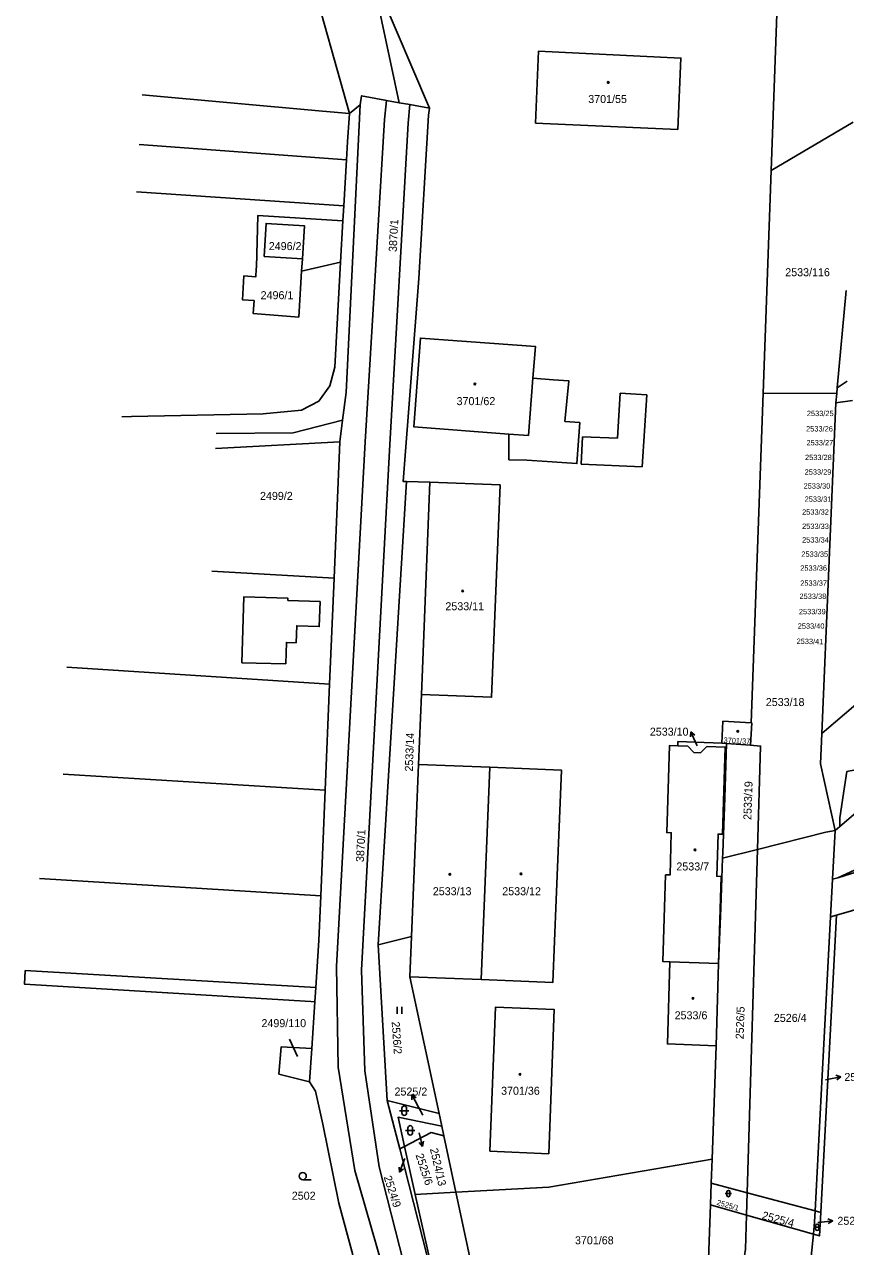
# Model space of a CAD drawing. Extents: x -527335 to -526256, y -1079142 to -1077836.
# Drawn here: x -527327.4 to -527153, y -1078442 to -1078182.5 of the extents above; entities that cross this region are included whole.
import ezdxf

# ---------------------------------------------------------------- set-up
doc = ezdxf.new("R2010")
doc.units = 0
for name, color, linetype in [('Hranice parcel', 7, 'Continuous'), ('Parcelní čísla', 7, 'Continuous'), ('Pop  PČ popisy', 7, 'Continuous'), ('Vnitřní kresba', 7, 'Continuous'), ('Značky budov', 7, 'Continuous'), ('Značky kultur', 7, 'Continuous')]:
    doc.layers.add(name, color=color, linetype=linetype)

msp = doc.modelspace()

# ---------------------------------------------------------------- linework, layer by layer
at = {"layer": 'Hranice parcel'}
for p, q in [((-527256.05, -1078199.53), (-527258.33, -1078201.37)), ((-527168.74, -1078213.47), (-527151.32, -1078203.19)), ((-527258.98, -1078211.18), (-527302.99, -1078207.92)), ((-527259.53, -1078221), (-527258.98, -1078211.18)), ((-527170.45, -1078260.78), (-527168.74, -1078213.47)), ((-527303.57, -1078217.98), (-527259.53, -1078221)), ((-527259.71, -1078224.17), (-527259.53, -1078221)), ((-527259.71, -1078224.17), (-527260.22, -1078232.98)), ((-527170.45, -1078260.78), (-527172.99, -1078330.81)), ((-527154.85, -1078260.85), (-527170.45, -1078260.78)), ((-527154.85, -1078260.85), (-527155.03, -1078262.79)), ((-527155.03, -1078262.79), (-527157.99, -1078333.04)), ((-527155.03, -1078262.79), (-527151.46, -1078262.32)), ((-527286.76, -1078272.51), (-527260.37, -1078271.13)), ((-527261.59, -1078300.09), (-527260.37, -1078271.13)), ((-527246.22, -1078279.56), (-527252.26, -1078377.93)), ((-527241.23, -1078279.65), (-527246.22, -1078279.56)), ((-527241.23, -1078279.65), (-527243.05, -1078324.76)), ((-527287.55, -1078298.6), (-527261.59, -1078300.09)), ((-527261.59, -1078300.09), (-527262.54, -1078322.59)), ((-527262.54, -1078322.59), (-527318.37, -1078319)), ((-527263.48, -1078345.07), (-527262.54, -1078322.59)), ((-527243.66, -1078339.62), (-527243.05, -1078324.76)), ((-527178.25, -1078335.2), (-527179.24, -1078335.14)), ((-527173.19, -1078335.51), (-527178.25, -1078335.2)), ((-527319.16, -1078341.72), (-527263.48, -1078345.07)), ((-527243.66, -1078339.62), (-527245.13, -1078376.14)), ((-527228.5, -1078340.24), (-527243.66, -1078339.62)), ((-527228.5, -1078340.24), (-527230.33, -1078385.34)), ((-527263.48, -1078345.07), (-527264.43, -1078367.54)), ((-527155.75, -1078364.03), (-527155.2, -1078353.65)), ((-527154.21, -1078352.81), (-527155.2, -1078353.65)), ((-527171.66, -1078357.67), (-527179.09, -1078359.54)), ((-527171.66, -1078357.67), (-527173.85, -1078430.6)), ((-527324.19, -1078363.87), (-527264.43, -1078367.54)), ((-527156.18, -1078372.02), (-527155.75, -1078364.03)), ((-527155.75, -1078364.03), (-527154.6, -1078363.69)), ((-527154.86, -1078371.64), (-527158.24, -1078434.79)), ((-527156.18, -1078372.02), (-527154.86, -1078371.64)), ((-527245.13, -1078376.14), (-527252.26, -1078377.93)), ((-527252.26, -1078377.93), (-527250.32, -1078410.98)), ((-527245.48, -1078384.73), (-527245.13, -1078376.14)), ((-527327.19, -1078383.4), (-527265.48, -1078387.04)), ((-527179.93, -1078381.88), (-527190.26, -1078381.58)), ((-527179.93, -1078381.88), (-527180.46, -1078399.37)), ((-527239.29, -1078413.79), (-527245.48, -1078384.73)), ((-527245.48, -1078384.73), (-527230.33, -1078385.34)), ((-527265.48, -1078387.04), (-527265.68, -1078390.03)), ((-527266.33, -1078399.95), (-527265.68, -1078390.03)), ((-527266.33, -1078399.95), (-527266.79, -1078407.04)), ((-527180.46, -1078399.37), (-527181.31, -1078423.48)), ((-527266.79, -1078407.04), (-527273.35, -1078405.45)), ((-527239.29, -1078413.79), (-527250.32, -1078410.98)), ((-527250.32, -1078410.98), (-527247.66, -1078421.31)), ((-527238.72, -1078416.46), (-527239.29, -1078413.79)), ((-527238.72, -1078416.46), (-527238.27, -1078418.54)), ((-527238.27, -1078418.54), (-527235.72, -1078430.51)), ((-527247.66, -1078421.31), (-527246.64, -1078420.78)), ((-527239.04, -1078454.82), (-527247.66, -1078421.31)), ((-527244.36, -1078431), (-527246.64, -1078420.78)), ((-527181.31, -1078423.48), (-527181.49, -1078428.55)), ((-527181.49, -1078428.55), (-527181.65, -1078433.18)), ((-527173.85, -1078430.6), (-527181.49, -1078428.55)), ((-527235.72, -1078430.51), (-527244.36, -1078431)), ((-527239.04, -1078454.82), (-527244.36, -1078431)), ((-527235.72, -1078430.51), (-527229.87, -1078457.96)), ((-527173.99, -1078435.36), (-527173.85, -1078430.6)), ((-527159.44, -1078434.46), (-527173.85, -1078430.6)), ((-527181.65, -1078433.18), (-527182.05, -1078444.72)), ((-527173.99, -1078435.36), (-527181.65, -1078433.18)), ((-527159.81, -1078439.41), (-527173.99, -1078435.36)), ((-527158.24, -1078434.79), (-527159.44, -1078434.46)), ((-527160.26, -1078444.15), (-527159.81, -1078439.41))]:
    msp.add_line(p, q, dxfattribs=at)
for points in [[(-527168.74, -1078213.47), (-527166.4, -1078148.92), (-527166.12, -1078143.69), (-527163.93, -1078111.36), (-527159.33, -1078035.65)], [(-527212.24, -1078081.56), (-527212.93, -1078083.57), (-527230.3, -1078115.32), (-527245.35, -1078147.39), (-527251.94, -1078173.41), (-527252.16, -1078174.82), (-527241.36, -1078200.26)], [(-527247.79, -1078199.08), (-527252.39, -1078177.49), (-527253.58, -1078165.1), (-527252.03, -1078154.75), (-527247.04, -1078141.51), (-527235.46, -1078119.66)], [(-527299.19, -1078142.76), (-527268.42, -1078131.98), (-527259.44, -1078142.54), (-527264.92, -1078153.96), (-527266.9, -1078170.85), (-527258.33, -1078201.37)], [(-527188.59, -1078204.75), (-527218.79, -1078203.39), (-527218.19, -1078188.16), (-527187.92, -1078189.6), (-527188.59, -1078204.75)], [(-527258.33, -1078201.37), (-527264.07, -1078200.86), (-527302.38, -1078197.39)], [(-527247.79, -1078199.08), (-527250.45, -1078198.59), (-527250.81, -1078198.52), (-527255.75, -1078197.61), (-527256.05, -1078199.53)], [(-527241.36, -1078200.26), (-527245.51, -1078199.49), (-527247.79, -1078199.08)], [(-527260.37, -1078271.13), (-527259.78, -1078266.54), (-527259.05, -1078260.66), (-527256.05, -1078199.53)], [(-527258.33, -1078201.37), (-527258.77, -1078207.4), (-527258.98, -1078211.18)], [(-527241.36, -1078200.26), (-527241.57, -1078201.73), (-527243.62, -1078236.43), (-527246.94, -1078279.52), (-527246.22, -1078279.56)], [(-527260.22, -1078232.98), (-527268.53, -1078234.86), (-527269.1, -1078244.6), (-527278.75, -1078243.87), (-527278.58, -1078241.09), (-527281.07, -1078240.94), (-527280.76, -1078235.88), (-527278.21, -1078236.03), (-527278.12, -1078234.36), (-527278.1, -1078234.04), (-527277.82, -1078223.04), (-527259.71, -1078224.17)], [(-527276.48, -1078231.72), (-527276.03, -1078224.73), (-527267.86, -1078225.24), (-527268.31, -1078232.24), (-527276.48, -1078231.72)], [(-527306.7, -1078265.8), (-527304.61, -1078265.76), (-527276.63, -1078265.17), (-527268.51, -1078264.41), (-527264.86, -1078262.49), (-527262.53, -1078259.22), (-527261.46, -1078255.23), (-527260.22, -1078232.98)], [(-527152.87, -1078238.94), (-527154.74, -1078259.62), (-527154.85, -1078260.85)], [(-527216.33, -1078275.26), (-527220.68, -1078274.98), (-527224.45, -1078274.9), (-527224.49, -1078269.5), (-527244.65, -1078267.95), (-527243.27, -1078249.06), (-527218.84, -1078250.84), (-527219.37, -1078257.57), (-527215.05, -1078257.91), (-527211.77, -1078258.12), (-527212.56, -1078266.78), (-527209.44, -1078267.03), (-527210.01, -1078275.72), (-527213.23, -1078275.53), (-527216.33, -1078275.26)], [(-527243.05, -1078324.76), (-527228.16, -1078325.36), (-527226.34, -1078280.25), (-527241.23, -1078279.65)], [(-527078.01, -1078279.88), (-527149.04, -1078340.4), (-527152.71, -1078341.14), (-527153.16, -1078344.42), (-527154.22, -1078350.96), (-527154.21, -1078352.81)], [(-527157.99, -1078333.04), (-527157.02, -1078332.22), (-527108.84, -1078291.17)], [(-527269.62, -1078313.79), (-527269.54, -1078310.17), (-527264.75, -1078310.35), (-527264.56, -1078305.03), (-527271.42, -1078304.8), (-527271.4, -1078304.34), (-527280.74, -1078304.01), (-527281.16, -1078318.04), (-527278.17, -1078318.1), (-527271.88, -1078318.24), (-527271.72, -1078313.7), (-527269.62, -1078313.79)], [(-527179.24, -1078335.14), (-527179.02, -1078330.46), (-527172.99, -1078330.81)], [(-527172.99, -1078330.81), (-527172.9, -1078330.82), (-527173.19, -1078335.51)], [(-527128.03, -1078330.45), (-527128.68, -1078331), (-527154.21, -1078352.81)], [(-527155.2, -1078353.65), (-527158.26, -1078339.51), (-527157.99, -1078333.04)], [(-527188.61, -1078335.67), (-527190.37, -1078335.62), (-527190.95, -1078354.1), (-527189.98, -1078354.14), (-527190.25, -1078363.1), (-527191.19, -1078363.08), (-527191.76, -1078381.5), (-527190.26, -1078381.58)], [(-527179.24, -1078335.14), (-527188.58, -1078334.79), (-527188.61, -1078335.67)], [(-527179.93, -1078381.88), (-527179.39, -1078363.42), (-527180.32, -1078363.39), (-527180.05, -1078354.42), (-527179.08, -1078354.45), (-527178.53, -1078335.96), (-527182.41, -1078335.83), (-527183.78, -1078337.14), (-527185.21, -1078337.08), (-527186.5, -1078335.73), (-527188.61, -1078335.67)], [(-527179.09, -1078359.54), (-527179.05, -1078358.4), (-527178.64, -1078346.71), (-527178.25, -1078335.2)], [(-527173.19, -1078335.51), (-527171, -1078335.74), (-527171.66, -1078357.67)], [(-527230.33, -1078385.34), (-527215.14, -1078385.96), (-527214.42, -1078368.42), (-527213.28, -1078340.85), (-527228.5, -1078340.24)], [(-527115.65, -1078345.65), (-527152.02, -1078362.49), (-527154.6, -1078363.69)], [(-527155.2, -1078353.65), (-527157.18, -1078354.03), (-527171.66, -1078357.67)], [(-527154.6, -1078363.69), (-527151.91, -1078362.89), (-527124.8, -1078354.88)], [(-527179.09, -1078359.54), (-527179.47, -1078370.14), (-527179.93, -1078381.88)], [(-527068.7, -1078368.72), (-527110.78, -1078358.92), (-527154.86, -1078371.64)], [(-527264.43, -1078367.54), (-527264.83, -1078377.02), (-527265.48, -1078387.04)], [(-527159.44, -1078434.46), (-527157.97, -1078405.69), (-527156.18, -1078372.02)], [(-527265.68, -1078390.03), (-527266.52, -1078389.98), (-527327.36, -1078386.29), (-527327.19, -1078383.4)], [(-527190.26, -1078381.58), (-527190.79, -1078398.98), (-527180.46, -1078399.37)], [(-527216, -1078422.31), (-527228.49, -1078421.77), (-527227.33, -1078391.19), (-527214.83, -1078391.69), (-527216, -1078422.31)], [(-527273.35, -1078405.45), (-527272.86, -1078399.62), (-527266.33, -1078399.95)], [(-527257.62, -1078443.82), (-527260.56, -1078432.84), (-527263.99, -1078416.01), (-527265.53, -1078409.01), (-527266.79, -1078407.04)], [(-527246.64, -1078420.78), (-527248.02, -1078414.58), (-527238.72, -1078416.46)], [(-527246.64, -1078420.78), (-527240.99, -1078417.84), (-527238.27, -1078418.54)], [(-527235.72, -1078430.51), (-527215.99, -1078429.39), (-527181.31, -1078423.48)], [(-527173.99, -1078435.36), (-527174.21, -1078442.61), (-527179.21, -1078475.16)], [(-527159.44, -1078434.46), (-527159.56, -1078436.75), (-527159.81, -1078439.41)], [(-527159.81, -1078439.41), (-527158.51, -1078439.78), (-527158.24, -1078434.79)]]:
    msp.add_lwpolyline(points, dxfattribs=at)
at = {"layer": 'Pop  PČ popisy'}
for p, q in [((-527185.86, -1078332.67), (-527185.91, -1078333.79)), ((-527184.64, -1078335.41), (-527185.86, -1078332.67)), ((-527185.86, -1078332.67), (-527185, -1078333.38)), ((-527184.51, -1078335.7), (-527184.64, -1078335.41)), ((-527269.35, -1078401.68), (-527271.07, -1078397.98)), ((-527157.21, -1078406.64), (-527156.89, -1078406.57)), ((-527156.89, -1078406.57), (-527153.95, -1078405.95)), ((-527153.95, -1078405.95), (-527155.04, -1078405.66)), ((-527153.95, -1078405.95), (-527154.83, -1078406.64)), ((-527243.69, -1078412.42), (-527245.1, -1078409.77)), ((-527245.1, -1078409.77), (-527244.19, -1078410.42)), ((-527245.1, -1078409.77), (-527245.07, -1078410.89)), ((-527242.78, -1078414.13), (-527243.69, -1078412.42)), ((-527243.55, -1078417.85), (-527242.82, -1078420.76)), ((-527242.82, -1078420.76), (-527243.55, -1078419.91)), ((-527242.82, -1078420.76), (-527242.58, -1078419.67)), ((-527246.64, -1078423.44), (-527247.67, -1078426.26)), ((-527246.6, -1078423.34), (-527246.64, -1078423.44)), ((-527247.67, -1078426.26), (-527247.79, -1078425.15)), ((-527247.67, -1078426.26), (-527246.85, -1078425.49)), ((-527158.88, -1078436.93), (-527158.68, -1078436.91)), ((-527158.68, -1078436.91), (-527155.7, -1078436.54)), ((-527155.7, -1078436.54), (-527156.76, -1078436.17)), ((-527155.7, -1078436.54), (-527156.63, -1078437.16))]:
    msp.add_line(p, q, dxfattribs=at)
at = {"layer": 'Vnitřní kresba'}
for p, q in [((-527250.88, -1078202.63), (-527250.45, -1078198.59)), ((-527245.89, -1078203.41), (-527245.51, -1078199.49)), ((-527250.88, -1078202.63), (-527253.55, -1078247.66)), ((-527245.89, -1078203.41), (-527249.77, -1078271.7)), ((-527268.31, -1078232.24), (-527268.53, -1078234.86)), ((-527253.55, -1078247.66), (-527254.98, -1078271.09)), ((-527219.37, -1078257.57), (-527220.3, -1078269.74)), ((-527154.74, -1078259.62), (-527152.61, -1078258.22)), ((-527200.83, -1078260.77), (-527201.44, -1078270.33)), ((-527195.21, -1078261.13), (-527200.83, -1078260.77)), ((-527195.21, -1078261.13), (-527196.19, -1078276.45)), ((-527270.3, -1078269.21), (-527259.78, -1078266.54)), ((-527286.67, -1078269.34), (-527270.3, -1078269.21)), ((-527254.98, -1078271.09), (-527261.09, -1078382.54)), ((-527255.79, -1078383.3), (-527249.77, -1078271.7)), ((-527220.3, -1078269.74), (-527224.49, -1078269.5)), ((-527209.13, -1078275.84), (-527208.86, -1078270.02)), ((-527208.86, -1078270.02), (-527201.44, -1078270.33)), ((-527196.19, -1078276.45), (-527209.13, -1078275.84)), ((-527261.09, -1078382.54), (-527260.74, -1078403.91)), ((-527255.79, -1078383.3), (-527255.07, -1078404.73)), ((-527260.74, -1078403.91), (-527257.19, -1078425.85)), ((-527255.07, -1078404.73), (-527252.03, -1078425.08)), ((-527252.03, -1078425.08), (-527246.83, -1078445.33)), ((-527257.19, -1078425.85), (-527251.49, -1078445.79))]:
    msp.add_line(p, q, dxfattribs=at)
at = {"layer": 'Značky budov'}
for centre in [(-527203.37, -1078194.78), (-527231.69, -1078258.83), (-527234.3, -1078302.78), (-527175.86, -1078332.6), (-527184.95, -1078357.77), (-527237, -1078362.97), (-527221.91, -1078362.87), (-527185.37, -1078389.32), (-527222.12, -1078405.46)]:
    msp.add_circle(centre, 0.175, dxfattribs=at)
at = {"layer": 'Značky kultur'}
for p, q in [((-527248.22, -1078392.63), (-527248.22, -1078391.13)), ((-527247.22, -1078392.63), (-527247.22, -1078391.13)), ((-527247.69, -1078413.17), (-527245.69, -1078413.17)), ((-527247.19, -1078412.67), (-527247.19, -1078413.67)), ((-527246.19, -1078413.67), (-527246.19, -1078412.67)), ((-527245.92, -1078416.85), (-527245.92, -1078417.85)), ((-527244.92, -1078417.85), (-527244.92, -1078416.85)), ((-527246.42, -1078417.35), (-527244.42, -1078417.35)), ((-527268.25, -1078427.83), (-527266.5, -1078427.83)), ((-527178.52, -1078430.77), (-527177.18, -1078430.77)), ((-527178.19, -1078430.44), (-527178.19, -1078431.11)), ((-527177.52, -1078431.11), (-527177.52, -1078430.44)), ((-527159.68, -1078437.94), (-527158.34, -1078437.94)), ((-527159.34, -1078437.6), (-527159.34, -1078438.28)), ((-527158.68, -1078438.28), (-527158.68, -1078437.6))]:
    msp.add_line(p, q, dxfattribs=at)
msp.add_circle((-527268.25, -1078427.08), 0.75, dxfattribs=at)
for centre, radius, start, end in [((-527246.69, -1078412.67), 0.5, 0, 180), ((-527246.69, -1078413.67), 0.5, 180, 359.9879), ((-527245.42, -1078416.85), 0.5, 0, 180), ((-527245.42, -1078417.85), 0.5, 180, 359.9879), ((-527177.85, -1078430.44), 0.335, 0, 180), ((-527177.85, -1078431.11), 0.335, 180, 359.9879), ((-527159.01, -1078437.61), 0.335, 0, 180), ((-527159.01, -1078438.28), 0.335, 180, 359.9879)]:
    msp.add_arc(centre, radius, start, end, dxfattribs=at)

# ---------------------------------------------------------------- texts
at = {"layer": 'Parcelní čísla'}
for s, height, p in [('3701/55', 1.7, (-527207.62, -1078199.14)), ('2496/2', 1.7, (-527275.47, -1078230.38)), ('2533/116', 1.7, (-527165.78, -1078235.93)), ('2496/1', 1.7, (-527277.2, -1078240.81)), ('3701/62', 1.7, (-527235.58, -1078263.31)), ('2533/25', 1.139, (-527161.19, -1078265.64)), ('2533/26', 1.139, (-527161.35, -1078268.91)), ('2533/27', 1.139, (-527161.27, -1078271.86)), ('2533/28', 1.139, (-527161.58, -1078274.98)), ('2533/29', 1.139, (-527161.66, -1078278.09)), ('2499/2', 1.7, (-527277.33, -1078283.44)), ('2533/30', 1.139, (-527161.89, -1078281.05)), ('2533/31', 1.139, (-527161.66, -1078283.85)), ('2533/32', 1.139, (-527162.2, -1078286.58)), ('2533/33', 1.139, (-527162.2, -1078289.61)), ('2533/34', 1.139, (-527162.2, -1078292.5)), ('2533/35', 1.139, (-527162.36, -1078295.53)), ('2533/36', 1.139, (-527162.59, -1078298.49)), ('2533/37', 1.139, (-527162.59, -1078301.68)), ('2533/11', 1.7, (-527237.96, -1078306.88)), ('2533/38', 1.139, (-527162.75, -1078304.48)), ('2533/39', 1.139, (-527162.88, -1078307.73)), ('2533/40', 1.139, (-527163.13, -1078310.8)), ('2533/18', 1.7, (-527169.91, -1078327.23)), ('2533/10', 1.7, (-527194.54, -1078333.52)), ('2533/7', 1.7, (-527188.9, -1078362.15)), ('2533/13', 1.7, (-527240.63, -1078367.41)), ('2533/12', 1.7, (-527225.88, -1078367.41)), ('2499/110', 1.7, (-527277.02, -1078395.43)), ('2533/6', 1.7, (-527189.27, -1078393.76)), ('2526/4', 1.7, (-527168.2, -1078394.31)), ('2526/17', 1.7, (-527153.22, -1078406.87)), ('2525/2', 1.7, (-527248.76, -1078409.96)), ('3701/36', 1.7, (-527226.13, -1078409.79)), ('2502', 1.7, (-527270.58, -1078432.08)), ('2525/3', 1.7, (-527154.7, -1078437.41)), ('3701/68', 1.7, (-527210.44, -1078441.55))]:
    msp.add_text(s, height=height, dxfattribs=at).set_placement(p)
for s, height, rotation, p in [('3870/1', 1.7, 87, (-527248.31, -1078230.82)), ('2533/41', 1.14, 359, (-527163.38, -1078314.02)), ('2533/14', 1.7, 88, (-527244.88, -1078341.16)), ('3701/37', 1.14, 357, (-527178.91, -1078335.01)), ('2533/19', 1.7, 88, (-527172.99, -1078351.44)), ('3870/1', 1.7, 87, (-527255.28, -1078360.4)), ('2526/5', 1.7, 88, (-527174.63, -1078398.03)), ('2526/2', 1.7, 274, (-527249.37, -1078394.29)), ('2525/6', 1.7, 288, (-527244.32, -1078422.57)), ('2524/13', 1.7, 283, (-527241.25, -1078421.31)), ('2524/9', 1.7, 288, (-527251.08, -1078427.28)), ('2525/1', 1.14, 344, (-527180.42, -1078433.14)), ('2525/4', 1.7, 345, (-527170.85, -1078436.15))]:
    msp.add_text(s, height=height, rotation=rotation, dxfattribs=at).set_placement(p)

doc.saveas('drawing.dxf')
